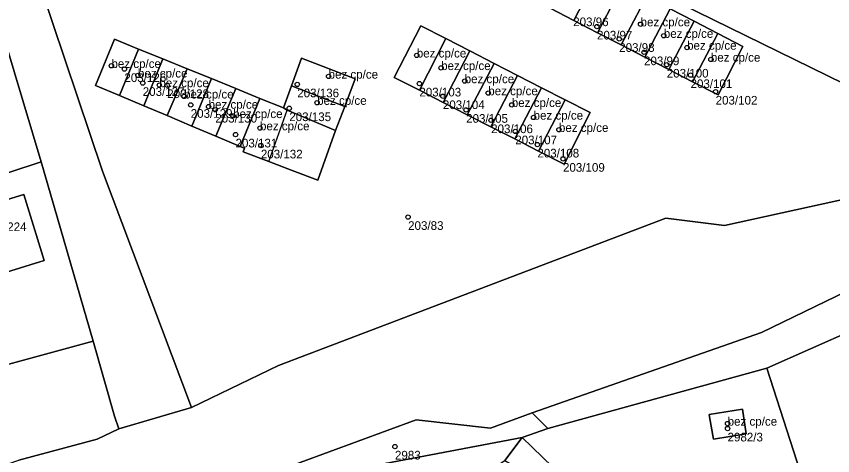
# Model space of a CAD drawing. Extents: x -878211 to -870363, y -1058464 to -1052522.
# Drawn here: x -873711.9 to -873617.5, y -1055893.9 to -1055843.1 of the extents above; entities that cross this region are included whole.
import ezdxf

# ---------------------------------------------------------------- set-up
doc = ezdxf.new("R2010")
doc.units = 0
for name, color, linetype in [('Definiční body', 7, 'Continuous'), ('Polygon budovy', 7, 'Continuous'), ('Polygon parcely', 7, 'Continuous')]:
    doc.layers.add(name, color=color, linetype=linetype)

msp = doc.modelspace()

# ---------------------------------------------------------------- linework, layer by layer
at = {"layer": 'Definiční body'}
for centre in [(-873644.73, -1055844.31994), (-873639.69, -1055844.03994), (-873642.16, -1055845.74994), (-873637, -1055845.36994), (-873634.31, -1055846.73994), (-873665.57, -1055847.63994), (-873639.29, -1055847.28994), (-873631.56, -1055848.11994), (-873700.88, -1055848.84994), (-873662.75, -1055849.08994), (-873636.66, -1055848.71994), (-873699.38, -1055849.22994), (-873697.81, -1055849.95994), (-873633.91, -1055849.92994), (-873697.26, -1055850.83994), (-873679.39, -1055850.99994), (-873675.77, -1055850.07994), (-873665.27, -1055850.89994), (-873660.03, -1055850.60994), (-873695.34, -1055851.06994), (-873694.43, -1055851.08994), (-873631.01, -1055851.83994), (-873692.47, -1055852.37994), (-873662.55, -1055852.35994), (-873657.3, -1055851.99994), (-873691.71, -1055853.36994), (-873689.64, -1055853.55994), (-873680.31, -1055853.74994), (-873677.09, -1055853.10994), (-873654.58, -1055853.35994), (-873688.87, -1055853.91994), (-873686.81, -1055854.63994), (-873659.86, -1055853.93994), (-873656.97, -1055855.13994), (-873652.06, -1055854.81994), (-873683.7, -1055856.04994), (-873654.18, -1055856.42994), (-873649.13, -1055856.23994), (-873686.53, -1055856.78994), (-873683.6, -1055858.05994), (-873651.62, -1055857.94994), (-873648.66, -1055859.59994), (-873666.57, -1055866.31994), (-873629.62, -1055890.17994), (-873629.63, -1055890.75994), (-873668.09, -1055892.84994)]:
    msp.add_circle(centre, 0.25, dxfattribs=at)
at = {"layer": 'Polygon budovy'}
for points in [[(-873650.15, -1055842.2), (-873647.4, -1055843.62), (-873644.51, -1055838.01), (-873647.27, -1055836.59)], [(-873644.51, -1055838.01), (-873647.4, -1055843.62), (-873644.67, -1055845.03), (-873641.75, -1055839.44)], [(-873644.67, -1055845.03), (-873641.92, -1055846.44), (-873639.02, -1055840.85), (-873641.75, -1055839.44)], [(-873639.02, -1055840.85), (-873641.92, -1055846.44), (-873639.18, -1055847.86), (-873636.25, -1055842.28)], [(-873639.18, -1055847.86), (-873636.42, -1055849.28), (-873633.5, -1055843.7), (-873636.25, -1055842.28)], [(-873633.5, -1055843.7), (-873636.42, -1055849.28), (-873633.67, -1055850.7), (-873630.74, -1055845.13)], [(-873668.18, -1055850.19), (-873665.26, -1055851.68), (-873662.22, -1055845.71), (-873665.1, -1055844.23)], [(-873700.53, -1055845.79), (-873702.72, -1055851.11), (-873699.94, -1055852.28), (-873697.74, -1055846.92)], [(-873662.22, -1055845.71), (-873665.26, -1055851.68), (-873662.5, -1055853.09), (-873659.44, -1055847.13)], [(-873630.74, -1055845.13), (-873633.67, -1055850.7), (-873630.72, -1055852.22), (-873627.88, -1055846.61)], [(-873699.94, -1055852.28), (-873697.15, -1055853.46), (-873694.94, -1055848.06), (-873697.74, -1055846.92)], [(-873662.5, -1055853.09), (-873659.74, -1055854.5), (-873656.63, -1055848.57), (-873659.44, -1055847.13)], [(-873697.15, -1055853.46), (-873694.42, -1055854.61), (-873692.12, -1055849.2), (-873694.94, -1055848.06)], [(-873678.9, -1055847.98), (-873680.06, -1055851.17), (-873673.88, -1055853.57), (-873672.69, -1055850.37)], [(-873656.63, -1055848.57), (-873659.74, -1055854.5), (-873657, -1055855.9), (-873653.92, -1055849.96)], [(-873692.12, -1055849.2), (-873694.42, -1055854.61), (-873691.58, -1055855.81), (-873689.31, -1055850.33)], [(-873691.58, -1055855.81), (-873688.79, -1055856.99), (-873686.5, -1055851.47), (-873689.31, -1055850.33)], [(-873657, -1055855.9), (-873654.24, -1055857.3), (-873651.14, -1055851.38), (-873653.92, -1055849.96)], [(-873686.5, -1055851.47), (-873688.79, -1055856.99), (-873686, -1055858.17), (-873683.7, -1055852.61)], [(-873680.06, -1055851.17), (-873680.98, -1055853.71), (-873680.56, -1055853.99), (-873677.89, -1055855.1), (-873674.95, -1055856.32), (-873673.88, -1055853.57)], [(-873651.14, -1055851.38), (-873654.24, -1055857.3), (-873651.48, -1055858.71), (-873648.4, -1055852.78)], [(-873683.7, -1055852.61), (-873686, -1055858.17), (-873685.49, -1055858.38), (-873685.66, -1055858.8), (-873682.69, -1055859.92), (-873680.56, -1055853.99), (-873680.98, -1055853.71)], [(-873651.48, -1055858.71), (-873648.52, -1055860.22), (-873645.52, -1055854.26), (-873648.4, -1055852.78)], [(-873722.5, -1055867.21), (-873720.16, -1055874.87), (-873708.67, -1055871.35), (-873711.02, -1055863.7)], [(-873631.75, -1055889.15), (-873631.71, -1055889.4), (-873631.27, -1055892), (-873627.46, -1055891.38), (-873627.92, -1055888.53)]]:
    msp.add_lwpolyline(points, close=True, dxfattribs=at)
at = {"layer": 'Polygon parcely'}
for points in [[(-873597.32, -1055860.12), (-873588.63, -1055857.43), (-873571.01, -1055846.23), (-873572.66, -1055832.58), (-873589.42, -1055824.02), (-873615.6, -1055809.7), (-873631.57, -1055802.21), (-873654.04, -1055788.37), (-873679.52, -1055775.79), (-873702.07, -1055769.88), (-873724.9, -1055771.98), (-873722.79, -1055780.85), (-873719.38, -1055801.1), (-873680.36, -1055819.48)], [(-873721.69, -1055809.83), (-873718.79, -1055823.2), (-873715.27, -1055839.03), (-873708.99, -1055859.95), (-873702.98, -1055880.67), (-873700.51, -1055889.34), (-873700.03, -1055890.78), (-873691.62, -1055888.34), (-873701.91, -1055861.01), (-873709.12, -1055839.58), (-873719.38, -1055801.1), (-873722.79, -1055780.85), (-873724.9, -1055771.98), (-873726.7, -1055771.98), (-873729.35, -1055772.87), (-873727.79, -1055782.72)], [(-873636.76, -1055866.47), (-873629.99, -1055867.31), (-873597.32, -1055860.12), (-873680.36, -1055819.48), (-873719.38, -1055801.1), (-873709.12, -1055839.58), (-873701.91, -1055861.01), (-873691.62, -1055888.34), (-873681.56, -1055883.48)], [(-873647.4, -1055843.62), (-873644.51, -1055838.01), (-873647.27, -1055836.59), (-873650.15, -1055842.2)], [(-873641.75, -1055839.44), (-873644.51, -1055838.01), (-873647.4, -1055843.62), (-873644.67, -1055845.03)], [(-873760.21, -1055853.15), (-873752.13, -1055869.87), (-873749.16, -1055872.98), (-873726.81, -1055865.81), (-873708.99, -1055859.95), (-873715.27, -1055839.03), (-873733.01, -1055844.82)], [(-873641.92, -1055846.44), (-873639.02, -1055840.85), (-873641.75, -1055839.44), (-873644.67, -1055845.03)], [(-873636.25, -1055842.28), (-873639.02, -1055840.85), (-873641.92, -1055846.44), (-873639.18, -1055847.86)], [(-873636.42, -1055849.28), (-873633.5, -1055843.7), (-873636.25, -1055842.28), (-873639.18, -1055847.86)], [(-873633.67, -1055850.7), (-873630.74, -1055845.13), (-873633.5, -1055843.7), (-873636.42, -1055849.28)], [(-873665.26, -1055851.68), (-873662.22, -1055845.71), (-873665.1, -1055844.23), (-873668.18, -1055850.19)], [(-873665.26, -1055851.68), (-873668.18, -1055850.19), (-873665.1, -1055844.23), (-873662.22, -1055845.71), (-873659.44, -1055847.13), (-873656.63, -1055848.57), (-873653.92, -1055849.96), (-873651.14, -1055851.38), (-873648.4, -1055852.78), (-873645.52, -1055854.26), (-873648.52, -1055860.22), (-873651.48, -1055858.71), (-873654.24, -1055857.3), (-873657, -1055855.9), (-873659.74, -1055854.5), (-873662.5, -1055853.09)], [(-873697.74, -1055846.92), (-873700.53, -1055845.79), (-873702.72, -1055851.11), (-873699.94, -1055852.28)], [(-873672.69, -1055850.37), (-873673.88, -1055853.57), (-873674.95, -1055856.32), (-873677.02, -1055862.07), (-873679.97, -1055860.95), (-873682.69, -1055859.92), (-873685.66, -1055858.8), (-873685.49, -1055858.38), (-873686, -1055858.17), (-873688.79, -1055856.99), (-873691.58, -1055855.81), (-873694.42, -1055854.61), (-873697.15, -1055853.46), (-873699.94, -1055852.28), (-873702.72, -1055851.11), (-873700.53, -1055845.79), (-873697.74, -1055846.92), (-873694.94, -1055848.06), (-873692.12, -1055849.2), (-873689.31, -1055850.33), (-873686.5, -1055851.47), (-873683.7, -1055852.61), (-873680.98, -1055853.71), (-873680.06, -1055851.17), (-873678.9, -1055847.98)], [(-873659.44, -1055847.13), (-873662.22, -1055845.71), (-873665.26, -1055851.68), (-873662.5, -1055853.09)], [(-873633.67, -1055850.7), (-873630.72, -1055852.22), (-873627.88, -1055846.61), (-873630.74, -1055845.13)], [(-873694.94, -1055848.06), (-873697.74, -1055846.92), (-873699.94, -1055852.28), (-873697.15, -1055853.46)], [(-873659.74, -1055854.5), (-873656.63, -1055848.57), (-873659.44, -1055847.13), (-873662.5, -1055853.09)], [(-873694.42, -1055854.61), (-873692.12, -1055849.2), (-873694.94, -1055848.06), (-873697.15, -1055853.46)], [(-873673.88, -1055853.57), (-873672.69, -1055850.37), (-873678.9, -1055847.98), (-873680.06, -1055851.17)], [(-873653.92, -1055849.96), (-873656.63, -1055848.57), (-873659.74, -1055854.5), (-873657, -1055855.9)], [(-873689.31, -1055850.33), (-873692.12, -1055849.2), (-873694.42, -1055854.61), (-873691.58, -1055855.81)], [(-873688.79, -1055856.99), (-873686.5, -1055851.47), (-873689.31, -1055850.33), (-873691.58, -1055855.81)], [(-873654.24, -1055857.3), (-873651.14, -1055851.38), (-873653.92, -1055849.96), (-873657, -1055855.9)], [(-873686, -1055858.17), (-873683.7, -1055852.61), (-873686.5, -1055851.47), (-873688.79, -1055856.99)], [(-873673.88, -1055853.57), (-873680.06, -1055851.17), (-873680.98, -1055853.71), (-873680.56, -1055853.99), (-873677.89, -1055855.1), (-873674.95, -1055856.32)], [(-873648.4, -1055852.78), (-873651.14, -1055851.38), (-873654.24, -1055857.3), (-873651.48, -1055858.71)], [(-873680.56, -1055853.99), (-873680.98, -1055853.71), (-873683.7, -1055852.61), (-873686, -1055858.17), (-873685.49, -1055858.38), (-873685.66, -1055858.8), (-873682.69, -1055859.92), (-873679.97, -1055860.95), (-873677.02, -1055862.07), (-873674.95, -1055856.32), (-873677.89, -1055855.1)], [(-873651.48, -1055858.71), (-873648.52, -1055860.22), (-873645.52, -1055854.26), (-873648.4, -1055852.78)], [(-873725.57, -1055883.34), (-873731.91, -1055885.09), (-873731.03, -1055888.31), (-873702.98, -1055880.67), (-873708.99, -1055859.95), (-873726.81, -1055865.81)], [(-873708.67, -1055871.35), (-873720.16, -1055874.87), (-873722.5, -1055867.21), (-873711.02, -1055863.7)], [(-873708.67, -1055871.35), (-873711.02, -1055863.7), (-873722.5, -1055867.21), (-873720.16, -1055874.87)], [(-873602.93, -1055904.27), (-873602.29, -1055875.71), (-873609.92, -1055877.07), (-873625.1, -1055883.78), (-873618.12, -1055905.4), (-873610.9, -1055904.89)], [(-873702.98, -1055880.67), (-873731.03, -1055888.31), (-873741.58, -1055891.51), (-873736.35, -1055902.11), (-873736.01, -1055902.8), (-873711.6, -1055894.4), (-873702.52, -1055891.99), (-873700.03, -1055890.78), (-873700.51, -1055889.34)], [(-873616.76, -1055912.97), (-873617.51, -1055909.82), (-873618.12, -1055905.4), (-873625.1, -1055883.78), (-873650.4, -1055890.77), (-873653.38, -1055891.8), (-873632.18, -1055912.27), (-873628.34, -1055912.46), (-873622.64, -1055912.6)], [(-873679.05, -1055894.69), (-873677.57, -1055896.37), (-873653.38, -1055891.8), (-873650.4, -1055890.77), (-873652.22, -1055888.94), (-873657.05, -1055890.72), (-873665.65, -1055889.77)], [(-873631.27, -1055892), (-873627.46, -1055891.38), (-873627.92, -1055888.53), (-873631.75, -1055889.15), (-873631.71, -1055889.4)], [(-873631.27, -1055892), (-873631.71, -1055889.4), (-873631.75, -1055889.15), (-873627.92, -1055888.53), (-873627.46, -1055891.38)], [(-873622.64, -1055912.6), (-873628.34, -1055912.46), (-873632.18, -1055912.27), (-873653.38, -1055891.8), (-873655.38, -1055894.44), (-873651.52, -1055896.68), (-873637.06, -1055910.48), (-873630.55, -1055923.41), (-873626.61, -1055931.41), (-873623.63, -1055931.18), (-873622.72, -1055934.04), (-873611.68, -1055968.85), (-873597.75, -1055990.54), (-873588.68, -1055984.89), (-873593.89, -1055979.33), (-873596.91, -1055975.29), (-873602.9, -1055966.51), (-873605.66, -1055962.35), (-873608.79, -1055961.38), (-873613.07, -1055944.29), (-873619.19, -1055923.96)]]:
    msp.add_lwpolyline(points, close=True, dxfattribs=at)
for points in [[(-873636.25, -1055842.28), (-873633.5, -1055843.7), (-873630.74, -1055845.13), (-873627.88, -1055846.61), (-873630.72, -1055852.22), (-873633.67, -1055850.7), (-873636.42, -1055849.28), (-873639.18, -1055847.86), (-873641.92, -1055846.44), (-873644.67, -1055845.03), (-873647.4, -1055843.62), (-873650.15, -1055842.2)], [(-873206.35, -1055871.82), (-873238.81, -1055874.13), (-873272.62, -1055876.76), (-873319.29, -1055881.6), (-873369.75, -1055886.98), (-873419.46, -1055882.31), (-873446.58, -1055876.95), (-873475.69, -1055863.48), (-873478.4, -1055869.98), (-873529.79, -1055858.97), (-873567.25, -1055854.5), (-873571.01, -1055846.23), (-873588.63, -1055857.43), (-873597.32, -1055860.12), (-873629.99, -1055867.31), (-873636.76, -1055866.47), (-873681.56, -1055883.48), (-873691.62, -1055888.34), (-873700.03, -1055890.78), (-873702.52, -1055891.99), (-873711.6, -1055894.4)], [(-873679.05, -1055894.69), (-873665.65, -1055889.77), (-873657.05, -1055890.72), (-873652.22, -1055888.94), (-873625.69, -1055879.65), (-873615.84, -1055874.89), (-873585.98, -1055871.63), (-873562.38, -1055871.95), (-873549.49, -1055872.12), (-873523.82, -1055874.96), (-873485.18, -1055881.48), (-873423.56, -1055894.2)], [(-873583.47, -1055894.5), (-873583.53, -1055875.34), (-873562.4, -1055877.93), (-873562.38, -1055871.95), (-873585.98, -1055871.63), (-873615.84, -1055874.89), (-873625.69, -1055879.65), (-873652.22, -1055888.94), (-873650.4, -1055890.77), (-873625.1, -1055883.78), (-873609.92, -1055877.07), (-873602.29, -1055875.71), (-873587.58, -1055875.2), (-873587.39, -1055904.76)], [(-873660.07, -1055896.26), (-873657.8, -1055896.03), (-873655.38, -1055894.44), (-873653.38, -1055891.8), (-873677.57, -1055896.37), (-873679.05, -1055894.69), (-873697.35, -1055901.4)]]:
    msp.add_lwpolyline(points, dxfattribs=at)

# ---------------------------------------------------------------- texts
at = {"layer": 'Definiční body'}
for s, p in [('203/96', (-873647.48, -1055844.269)), ('bez cp/ce', (-873639.69, -1055844.29)), ('203/97', (-873644.73, -1055845.809)), ('bez cp/ce', (-873637, -1055845.62)), ('bez cp/ce', (-873634.31, -1055846.99)), ('bez cp/ce', (-873665.57, -1055847.889)), ('203/98', (-873642.16, -1055847.239)), ('203/99', (-873639.29, -1055848.779)), ('bez cp/ce', (-873631.56, -1055848.37)), ('bez cp/ce', (-873700.88, -1055849.1)), ('bez cp/ce', (-873662.75, -1055849.34)), ('203/126', (-873699.38, -1055850.719)), ('bez cp/ce', (-873697.81, -1055850.21)), ('bez cp/ce', (-873675.77, -1055850.33)), ('bez cp/ce', (-873660.03, -1055850.86)), ('203/100', (-873636.66, -1055850.209)), ('bez cp/ce', (-873695.34, -1055851.32)), ('203/101', (-873633.91, -1055851.419)), ('203/127', (-873697.26, -1055852.329)), ('203/128', (-873694.43, -1055852.579)), ('bez cp/ce', (-873692.47, -1055852.629)), ('203/136', (-873679.39, -1055852.489)), ('203/103', (-873665.27, -1055852.389)), ('bez cp/ce', (-873657.3, -1055852.25)), ('bez cp/ce', (-873677.09, -1055853.36)), ('bez cp/ce', (-873654.58, -1055853.61)), ('203/102', (-873631.01, -1055853.329)), ('bez cp/ce', (-873689.64, -1055853.81)), ('203/104', (-873662.55, -1055853.849)), ('203/129', (-873691.71, -1055854.859)), ('203/130', (-873688.87, -1055855.409)), ('bez cp/ce', (-873686.81, -1055854.889)), ('203/135', (-873680.31, -1055855.239)), ('203/105', (-873659.86, -1055855.429)), ('bez cp/ce', (-873652.06, -1055855.07)), ('bez cp/ce', (-873683.7, -1055856.3)), ('bez cp/ce', (-873649.13, -1055856.49)), ('203/106', (-873656.97, -1055856.629)), ('203/131', (-873686.53, -1055858.279)), ('203/107', (-873654.18, -1055857.919)), ('203/132', (-873683.6, -1055859.549)), ('203/108', (-873651.62, -1055859.439)), ('203/109', (-873648.66, -1055861.089)), ('203/83', (-873666.57, -1055867.809)), ('c.p. 2224', (-873716.2, -1055867.95)), ('bez cp/ce', (-873629.62, -1055890.429)), ('2982/3', (-873629.63, -1055892.249)), ('2983', (-873668.09, -1055894.339))]:
    msp.add_text(s, height=0.999996, dxfattribs=at).set_placement(p)

doc.saveas('drawing.dxf')
